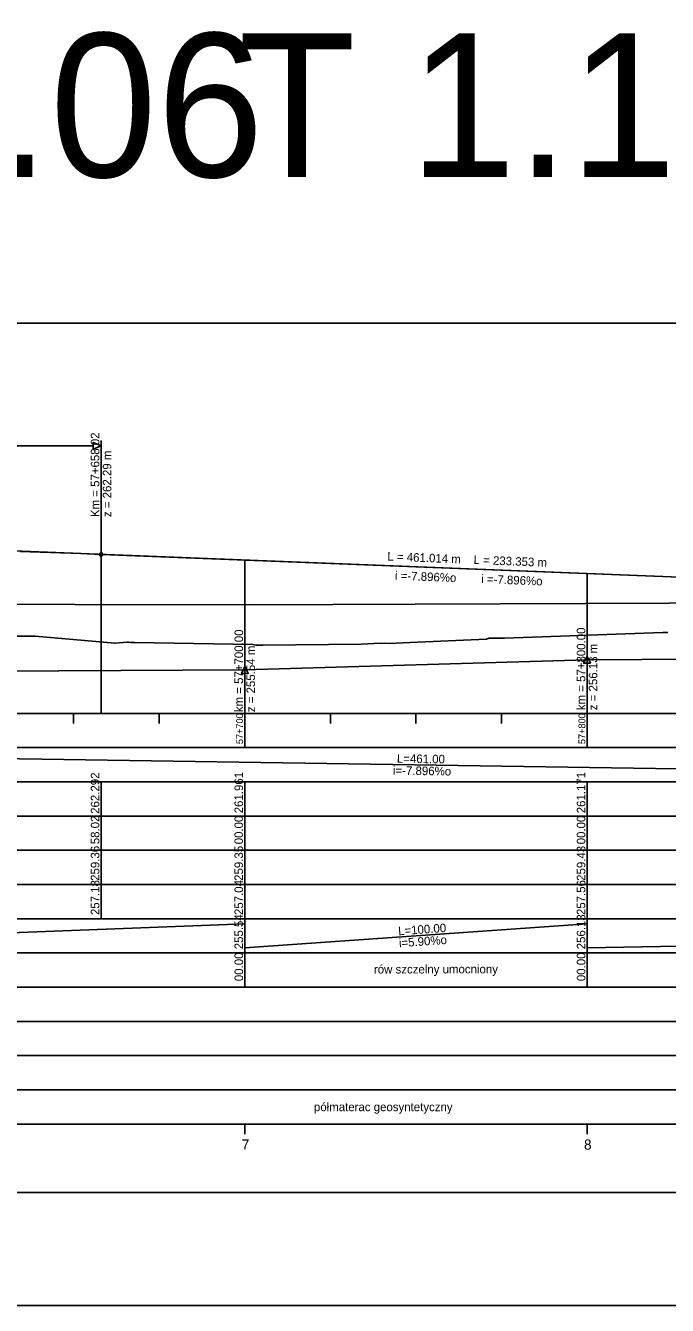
# Model space of a CAD drawing. Extents: x 6445630 to 6518227, y 5499240 to 5511716.
# Drawn here: x 6456867.2 to 6457054.7, y 5508418.3 to 5508792.3 of the extents above; entities that cross this region are included whole.
import ezdxf

# ---------------------------------------------------------------- set-up
doc = ezdxf.new("R2010")
doc.units = 0
for name, color, linetype in [('TOR_PROF-opisy pomocnicze', 7, 'Continuous'), ('TOR_PROF-rowy otwarte', 7, 'Continuous'), ('TOR_PROF-tabelka-geometria T1', 7, 'Continuous'), ('TOR_PROF-tabelka-kilometracja', 7, 'Continuous'), ('TOR_PROF-tabelka-odleglosci T1', 7, 'Continuous'), ('TOR_PROF-tabelka-pochylenia proj T1', 7, 'Continuous'), ('TOR_PROF-tabelka-rodzaj rowu T1', 7, 'Continuous'), ('TOR_PROF-tabelka-rowyT1', 7, 'Continuous'), ('TOR_PROF-tabelka-rurociagi T1', 7, 'Continuous'), ('TOR_PROF-tabelka-rzedne istn T1', 7, 'Continuous'), ('TOR_PROF-tabelka-rzedne proj T1', 7, 'Continuous'), ('TOR_PROF-tabelka-teren istniejacy T1', 7, 'Continuous'), ('TOR_PROF-tabelka-warstwa ochronna T1', 7, 'Continuous'), ('TOR_PROF-tor istniejacy T2', 7, 'Continuous'), ('TOR_PROF-tor projektowany', 7, 'Continuous'), ('TOR_PROF-uklad odniesienia', 7, 'Continuous'), ('TOR_PROF-warstwa ochronna', 7, 'Continuous'), ('TOR_RAMKI-dodatkowe3', 7, 'Continuous'), ('TOR_RAMKI-MASKA WYCIECIA', 7, 'Continuous')]:
    doc.layers.add(name, color=color, linetype=linetype)

msp = doc.modelspace()

# ---------------------------------------------------------------- linework, layer by layer
at = {"layer": 'TOR_PROF-opisy pomocnicze'}
for p, q in [((6456889.23, 5508637.75), (6456889.23, 5508671.07)), ((6456889.23, 5508637.75), (6456889.23, 5508657.75)), ((6457031.21, 5508606.94), (6457031.21, 5508591.29)), ((6456931.21, 5508603.99), (6456931.21, 5508591.29))]:
    msp.add_line(p, q, dxfattribs=at)
msp.add_lwpolyline([(6456613.5, 5508669.47), (6456886.92, 5508669.47)], dxfattribs=at)
for points in [[(6456889.23, 5508669.47), (6456886.92, 5508670.42), (6456886.92, 5508668.51)], [(6457031.21, 5508607.94), (6457032.21, 5508605.94), (6457030.21, 5508605.94)], [(6456931.21, 5508604.99), (6456932.21, 5508602.99), (6456930.21, 5508602.99)]]:
    msp.add_lwpolyline(points, close=True, dxfattribs=at)
msp.add_circle((6456889.23, 5508637.75), 0.5, dxfattribs=at)
at = {"layer": 'TOR_PROF-rowy otwarte'}
for p, q in [((6457031.21, 5508606.94), (6457416.21, 5508609.79)), ((6456931.21, 5508603.99), (6457031.21, 5508606.94)), ((6456748.71, 5508603.09), (6456931.21, 5508603.99))]:
    msp.add_line(p, q, dxfattribs=at)
at = {"layer": 'TOR_PROF-tabelka-geometria T1'}
for points in [[(6452331.21, 5508451.29), (6453331.21, 5508451.29), (6453331.21, 5508448.62), (6453416.22, 5508448.62), (6453416.22, 5508451.29), (6453496.22, 5508451.29), (6453496.22, 5508453.96), (6453581.21, 5508453.96), (6453581.21, 5508451.29), (6457347.56, 5508451.29), (6457347.56, 5508448.62), (6457429.11, 5508448.62), (6457429.11, 5508451.29), (6457509.11, 5508451.29), (6457509.11, 5508453.96), (6457590.67, 5508453.96), (6457590.67, 5508451.29), (6459780.93, 5508451.29)], [(6452331.21, 5508451.29), (6462731.21, 5508451.29)]]:
    msp.add_lwpolyline(points, dxfattribs=at)
at = {"layer": 'TOR_PROF-tabelka-kilometracja'}
for points in [[(6456931.21, 5508468.29), (6456931.21, 5508471.29)], [(6457031.21, 5508468.29), (6457031.21, 5508471.29)]]:
    msp.add_lwpolyline(points, dxfattribs=at)
at = {"layer": 'TOR_PROF-tabelka-odleglosci T1'}
msp.add_lwpolyline([(6452331.21, 5508551.29), (6462731.21, 5508551.29), (6462731.21, 5508561.29), (6452331.21, 5508561.29)], close=True, dxfattribs=at)
for points in [[(6456889.23, 5508551.29), (6456889.23, 5508561.29)], [(6456931.21, 5508551.29), (6456931.21, 5508561.29)], [(6457031.21, 5508551.29), (6457031.21, 5508561.29)]]:
    msp.add_lwpolyline(points, dxfattribs=at)
at = {"layer": 'TOR_PROF-tabelka-pochylenia proj T1'}
msp.add_lwpolyline([(6452331.21, 5508571.29), (6462731.21, 5508571.29), (6462731.21, 5508581.29), (6452331.21, 5508581.29)], close=True, dxfattribs=at)
msp.add_lwpolyline([(6456750.21, 5508579.79), (6457211.21, 5508572.79)], dxfattribs=at)
at = {"layer": 'TOR_PROF-tabelka-rodzaj rowu T1'}
for points in [[(6452331.21, 5508511.29), (6462731.21, 5508511.29), (6462731.21, 5508521.29), (6452331.21, 5508521.29)], [(6452331.21, 5508511.29), (6462731.21, 5508511.29), (6462731.21, 5508521.29), (6452331.21, 5508521.29)], [(6452331.21, 5508491.29), (6462731.21, 5508491.29), (6462731.21, 5508501.29), (6452331.21, 5508501.29)]]:
    msp.add_lwpolyline(points, close=True, dxfattribs=at)
for points in [[(6456931.21, 5508511.29), (6456931.21, 5508521.29)], [(6457031.21, 5508511.29), (6457031.21, 5508521.29)]]:
    msp.add_lwpolyline(points, dxfattribs=at)
at = {"layer": 'TOR_PROF-tabelka-rowyT1'}
msp.add_lwpolyline([(6452331.21, 5508521.29), (6462731.21, 5508521.29), (6462731.21, 5508531.29), (6452331.21, 5508531.29)], close=True, dxfattribs=at)
msp.add_lwpolyline([(6452331.21, 5508521.29), (6462731.21, 5508521.29), (6462731.21, 5508531.29), (6452331.21, 5508531.29)], close=True, dxfattribs=at)
msp.add_lwpolyline([(6452331.21, 5508521.29), (6462731.21, 5508521.29), (6462731.21, 5508531.29), (6452331.21, 5508531.29)], close=True, dxfattribs=at)
for points in [[(6456931.21, 5508521.29), (6456931.21, 5508531.29)], [(6457031.21, 5508521.29), (6457031.21, 5508531.29)], [(6456748.71, 5508522.79), (6456931.21, 5508529.79)], [(6456931.21, 5508522.79), (6457031.21, 5508529.79)], [(6457031.21, 5508522.79), (6457416.21, 5508529.79)]]:
    msp.add_lwpolyline(points, dxfattribs=at)
at = {"layer": 'TOR_PROF-tabelka-rurociagi T1'}
msp.add_lwpolyline([(6452331.21, 5508501.29), (6462731.21, 5508501.29), (6462731.21, 5508511.29), (6452331.21, 5508511.29)], close=True, dxfattribs=at)
at = {"layer": 'TOR_PROF-tabelka-rzedne istn T1'}
msp.add_lwpolyline([(6452331.21, 5508541.29), (6462731.21, 5508541.29), (6462731.21, 5508551.29), (6452331.21, 5508551.29)], close=True, dxfattribs=at)
for points in [[(6456889.23, 5508541.29), (6456889.23, 5508551.29)], [(6456931.21, 5508541.29), (6456931.21, 5508551.29)], [(6457031.21, 5508541.29), (6457031.21, 5508551.29)], [(6456889.23, 5508531.29), (6456889.23, 5508541.29)], [(6456889.23, 5508531.29), (6456889.23, 5508541.29)], [(6456889.23, 5508531.29), (6456889.23, 5508541.29)], [(6456889.23, 5508531.29), (6456889.23, 5508541.29)], [(6456931.21, 5508531.29), (6456931.21, 5508541.29)], [(6456931.21, 5508531.29), (6456931.21, 5508541.29)], [(6456931.21, 5508531.29), (6456931.21, 5508541.29)], [(6456931.21, 5508531.29), (6456931.21, 5508541.29)], [(6457031.21, 5508531.29), (6457031.21, 5508541.29)], [(6457031.21, 5508531.29), (6457031.21, 5508541.29)], [(6457031.21, 5508531.29), (6457031.21, 5508541.29)], [(6457031.21, 5508531.29), (6457031.21, 5508541.29)]]:
    msp.add_lwpolyline(points, dxfattribs=at)
at = {"layer": 'TOR_PROF-tabelka-rzedne proj T1'}
msp.add_lwpolyline([(6452331.21, 5508561.29), (6462731.21, 5508561.29), (6462731.21, 5508571.29), (6452331.21, 5508571.29)], close=True, dxfattribs=at)
for points in [[(6456889.23, 5508561.29), (6456889.23, 5508571.29)], [(6456931.21, 5508561.29), (6456931.21, 5508571.29)], [(6457031.21, 5508561.29), (6457031.21, 5508571.29)]]:
    msp.add_lwpolyline(points, dxfattribs=at)
at = {"layer": 'TOR_PROF-tabelka-teren istniejacy T1'}
msp.add_lwpolyline([(6452331.21, 5508531.29), (6462731.21, 5508531.29), (6462731.21, 5508541.29), (6452331.21, 5508541.29)], close=True, dxfattribs=at)
msp.add_lwpolyline([(6452331.21, 5508531.29), (6462731.21, 5508531.29), (6462731.21, 5508541.29), (6452331.21, 5508541.29)], close=True, dxfattribs=at)
msp.add_lwpolyline([(6452331.21, 5508531.29), (6462731.21, 5508531.29), (6462731.21, 5508541.29), (6452331.21, 5508541.29)], close=True, dxfattribs=at)
msp.add_lwpolyline([(6452331.21, 5508531.29), (6462731.21, 5508531.29), (6462731.21, 5508541.29), (6452331.21, 5508541.29)], close=True, dxfattribs=at)
at = {"layer": 'TOR_PROF-tabelka-warstwa ochronna T1'}
msp.add_lwpolyline([(6452331.21, 5508481.29), (6462731.21, 5508481.29), (6462731.21, 5508491.29), (6452331.21, 5508491.29)], close=True, dxfattribs=at)
at = {"layer": 'TOR_PROF-tor istniejacy T2'}
msp.add_lwpolyline([(6457379.85, 5508625.04), (6457331.03, 5508624.69), (6457280.36, 5508624.39), (6457229.3, 5508624.29), (6457179.53, 5508624.04), (6457130.28, 5508623.84), (6457079.49, 5508623.64), (6457030.76, 5508623.44), (6456981.04, 5508623.19), (6456932.9, 5508623.04), (6456881.56, 5508623.09), (6456831.32, 5508623.24), (6456781.2, 5508623.39), (6456731.41, 5508623.49), (6456681.23, 5508623.64), (6456631.71, 5508623.74), (6456580.58, 5508623.84), (6456529.95, 5508623.99)], dxfattribs=at)
at = {"layer": 'TOR_PROF-tor projektowany'}
for p, q in [((6456750.21, 5508643.24), (6457211.21, 5508625.04)), ((6456889.23, 5508637.75), (6457122.57, 5508628.54))]:
    msp.add_line(p, q, dxfattribs=at)
for points in [[(6456865.57, 5508638.62), (6456871.48, 5508638.41), (6456877.4, 5508638.2), (6456883.31, 5508637.98), (6456889.23, 5508637.75)], [(6456889.23, 5508637.75), (6456889.23, 5508596.29), (6456889.23, 5508591.29), (6456889.23, 5508591.29)], [(6456889.23, 5508637.75), (6456889.23, 5508596.29), (6456889.23, 5508591.29), (6456889.23, 5508591.29)], [(6456931.21, 5508636.09), (6456931.21, 5508596.29), (6456931.21, 5508591.29), (6456931.21, 5508591.29)], [(6456931.21, 5508636.09), (6456931.21, 5508596.29), (6456931.21, 5508591.29), (6456931.21, 5508591.29)], [(6457031.21, 5508632.15), (6457031.21, 5508596.29), (6457031.21, 5508591.29), (6457031.21, 5508591.29)], [(6457031.21, 5508632.15), (6457031.21, 5508596.29), (6457031.21, 5508591.29), (6457031.21, 5508591.29)]]:
    msp.add_lwpolyline(points, dxfattribs=at)
at = {"layer": 'TOR_PROF-uklad odniesienia'}
for p, q in [((6452331.21, 5508591.29), (6462731.21, 5508591.29)), ((6452331.21, 5508591.29), (6462731.21, 5508591.29)), ((6456881.21, 5508588.29), (6456881.21, 5508591.29)), ((6456881.21, 5508588.29), (6456881.21, 5508591.29)), ((6456906.21, 5508588.29), (6456906.21, 5508591.29)), ((6456906.21, 5508588.29), (6456906.21, 5508591.29)), ((6456931.21, 5508581.29), (6456931.21, 5508591.29)), ((6456931.21, 5508581.29), (6456931.21, 5508591.29)), ((6456956.21, 5508588.29), (6456956.21, 5508591.29)), ((6456956.21, 5508588.29), (6456956.21, 5508591.29)), ((6456981.21, 5508588.29), (6456981.21, 5508591.29)), ((6456981.21, 5508588.29), (6456981.21, 5508591.29)), ((6457006.21, 5508588.29), (6457006.21, 5508591.29)), ((6457006.21, 5508588.29), (6457006.21, 5508591.29)), ((6457031.21, 5508581.29), (6457031.21, 5508591.29)), ((6457031.21, 5508581.29), (6457031.21, 5508591.29))]:
    msp.add_line(p, q, dxfattribs=at)
at = {"layer": 'TOR_PROF-warstwa ochronna'}
msp.add_lwpolyline([(6452331.21, 5508471.29), (6462731.21, 5508471.29), (6462731.21, 5508481.29), (6452331.21, 5508481.29)], close=True, dxfattribs=at)
at = {"layer": 'TOR_RAMKI-dodatkowe3'}
for p, q in [((6456856.78, 5508613.84), (6456869.99, 5508613.87)), ((6456869.99, 5508613.87), (6456893.22, 5508611.83)), ((6457007.06, 5508613.24), (6457053.37, 5508614.91)), ((6457053.37, 5508614.91), (6457053.69, 5508614.92)), ((6457053.69, 5508614.92), (6457053.95, 5508614.97)), ((6457053.95, 5508614.97), (6457054.12, 5508614.97)), ((6457054.12, 5508614.97), (6457054.38, 5508614.97)), ((6457054.38, 5508614.97), (6457054.79, 5508614.94)), ((6456893.22, 5508611.83), (6456893.38, 5508611.82)), ((6456893.38, 5508611.82), (6456896.82, 5508612.11)), ((6456896.82, 5508612.11), (6456897.29, 5508612.06)), ((6456897.29, 5508612.06), (6456897.97, 5508612.02)), ((6456897.97, 5508612.02), (6456899.02, 5508611.96)), ((6456899.02, 5508611.96), (6456933.55, 5508611.45)), ((6456933.55, 5508611.45), (6456934.48, 5508611.25)), ((6456934.48, 5508611.25), (6456936.5, 5508611.27)), ((6456936.5, 5508611.27), (6456965.17, 5508611.52)), ((6456965.17, 5508611.52), (6456970.75, 5508611.76)), ((6456970.75, 5508611.76), (6456971.25, 5508611.75)), ((6456971.25, 5508611.75), (6456972.04, 5508611.85)), ((6456972.04, 5508611.85), (6456973.43, 5508611.68)), ((6456973.43, 5508611.68), (6456979.55, 5508612.03)), ((6456979.55, 5508612.03), (6457001.8, 5508612.98)), ((6457001.8, 5508612.98), (6457002.51, 5508613.26)), ((6457002.51, 5508613.26), (6457003.23, 5508613.29)), ((6457003.23, 5508613.29), (6457003.65, 5508613.27)), ((6457003.65, 5508613.27), (6457004.26, 5508613.3)), ((6457004.26, 5508613.3), (6457005.24, 5508613.27)), ((6457005.24, 5508613.27), (6457007.06, 5508613.24))]:
    msp.add_line(p, q, dxfattribs=at)
at = {"layer": 'TOR_RAMKI-MASKA WYCIECIA'}
msp.add_lwpolyline([(6456234.78, 5508418.29), (6457224.78, 5508418.29), (6457224.78, 5508705.29), (6456234.78, 5508705.29)], close=True, dxfattribs=at)

# ---------------------------------------------------------------- texts
at = {"layer": 'TOR_PROF-opisy pomocnicze'}
for s, rotation, p in [('Km = 57+658.02', 90, (6456888.73, 5508648.65)), ('z = 262.29 m', 90, (6456892.23, 5508648.65)), ('L = 461.014 m', 357.7392, (6456972.83, 5508635.95)), ('L = 233.353 m', 357.7392, (6456998.02, 5508634.96)), ('  i =-7.896%o', 357.7392, (6456973.2, 5508630.43)), ('  i =-7.896%o', 357.7392, (6456998.39, 5508629.44)), ('km = 57+700.00', 90, (6456930.71, 5508591.64)), ('km = 57+800.00', 90, (6457030.71, 5508592.21)), ('z = 255.54 m', 90, (6456934.21, 5508591.64)), ('z = 256.13 m', 90, (6457034.21, 5508592.21))]:
    msp.add_text(s, height=2.5, rotation=rotation, dxfattribs=at).set_placement(p)
at = {"layer": 'TOR_PROF-tabelka-kilometracja'}
for s, p in [('7', (6456930.32, 5508463.79)), ('8', (6457030.32, 5508463.79))]:
    msp.add_text(s, height=3, dxfattribs=at).set_placement(p)
at = {"layer": 'TOR_PROF-tabelka-odleglosci T1'}
for s, p in [('58.02', (6456888.73, 5508553.05)), ('00.00', (6456930.71, 5508553.03)), ('00.00', (6457030.71, 5508553.03))]:
    msp.add_text(s, height=2.5, rotation=90, dxfattribs=at).set_placement(p)
at = {"layer": 'TOR_PROF-tabelka-pochylenia proj T1'}
for s, p in [('i=-7.896%o', (6456974.49, 5508573.38)), ('L=461.00', (6456975.64, 5508576.87))]:
    msp.add_text(s, height=2.5, rotation=359.1301, dxfattribs=at).set_placement(p)
at = {"layer": 'TOR_PROF-tabelka-rodzaj rowu T1'}
for p in [(6456930.71, 5508513.04), (6457030.71, 5508513.04)]:
    msp.add_text('00.00', height=2.5, rotation=90, dxfattribs=at).set_placement(p)
at = {"layer": 'TOR_PROF-tabelka-rowyT1'}
for s, rotation, p in [('255.54', 90, (6456930.71, 5508522.36)), ('256.13', 90, (6457030.71, 5508522.35)), ('L=100.00', 4.0042, (6456976.11, 5508526.43)), ('i=5.90%o', 4.0042, (6456976.34, 5508522.94)), ('rów szczelny umocniony', 0.087, (6456968.95, 5508515.27))]:
    msp.add_text(s, height=2.5, rotation=rotation, dxfattribs=at).set_placement(p)
at = {"layer": 'TOR_PROF-tabelka-rzedne istn T1'}
for s, p in [('259.36', (6456888.73, 5508542.35)), ('259.35', (6456930.71, 5508542.35)), ('259.43', (6457030.71, 5508542.35)), ('257.18', (6456888.73, 5508532.35)), ('257.04', (6456930.71, 5508532.36)), ('257.56', (6457030.71, 5508532.35))]:
    msp.add_text(s, height=2.5, rotation=90, dxfattribs=at).set_placement(p)
at = {"layer": 'TOR_PROF-tabelka-rzedne proj T1'}
for s, p in [('262.292', (6456888.73, 5508561.93)), ('261.961', (6456930.71, 5508562.09)), ('261.171', (6457030.71, 5508562.09))]:
    msp.add_text(s, height=2.5, rotation=90, dxfattribs=at).set_placement(p)
at = {"layer": 'TOR_PROF-uklad odniesienia'}
for s, p in [('Rysunek 4.06', (6456593.34, 5508748.03)), ('T 1.1', (6456929.34, 5508748.03))]:
    msp.add_text(s, height=42, dxfattribs=at).set_placement(p)
for s, p in [('57+700', (6456930.71, 5508582.31)), ('57+700', (6456930.71, 5508582.31)), ('57+800', (6457030.71, 5508582.31)), ('57+800', (6457030.71, 5508582.31))]:
    msp.add_text(s, height=2, rotation=90, dxfattribs=at).set_placement(p)
at = {"layer": 'TOR_PROF-warstwa ochronna'}
msp.add_text('półmaterac geosyntetyczny', height=2.5, rotation=360, dxfattribs=at).set_placement((6456951.42, 5508475.04))

doc.saveas('drawing.dxf')
